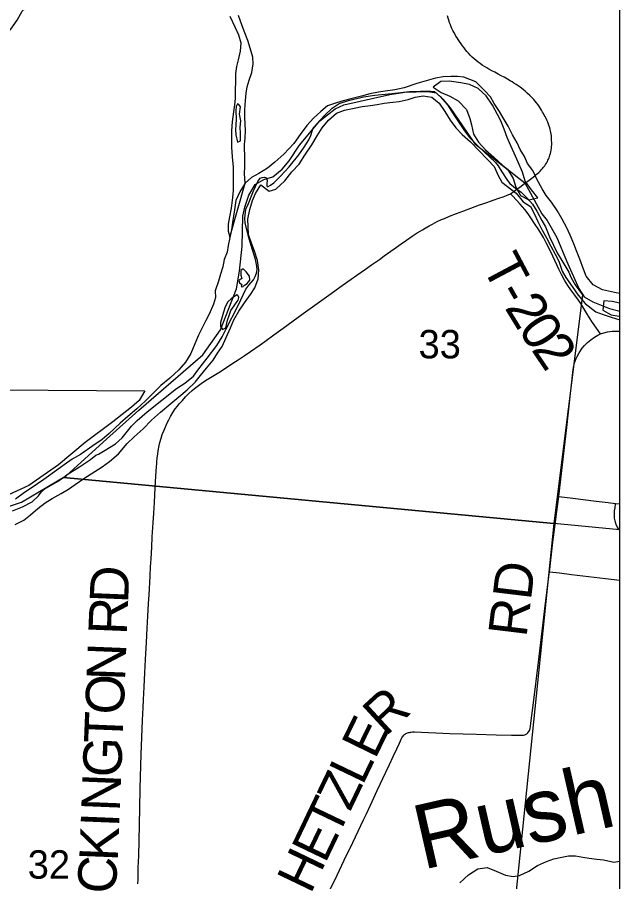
# Model space of a CAD drawing. Extents: x -87 to 2145, y -2128 to 440.
# Drawn here: x -41.124 to -40.237, y -693.821 to -692.549 of the extents above; entities that cross this region are included whole.
import ezdxf

# ---------------------------------------------------------------- set-up
doc = ezdxf.new("R2010")
doc.units = 0
for name, color, linetype in [('GM_X_County_Road', 7, 'Continuous'), ('GM_X_County_Road_Text', 7, 'Continuous'), ('GM_X_Major_River', 7, 'Continuous'), ('GM_X_Minor_River', 7, 'Continuous'), ('GM_X_Minor_River_Text', 7, 'Continuous'), ('GM_X_Section', 7, 'Continuous'), ('GM_X_Section_Text', 7, 'Continuous'), ('GM_X_Township_Road', 7, 'Continuous'), ('GM_X_Township_Road_Text', 7, 'Continuous'), ('GM_X_Township_Text', 7, 'Continuous'), ('SH_Cut_Line', 7, 'Continuous'), ('SN_P_Text', 7, 'Continuous')]:
    doc.layers.add(name, color=color, linetype=linetype)

msp = doc.modelspace()

# ---------------------------------------------------------------- linework, layer by layer
at = {"layer": 'GM_X_County_Road'}
for points in [[(-40.3761, -692.793), (-40.372, -692.7899), (-40.364, -692.7838), (-40.3612, -692.7816), (-40.3593, -692.7802), (-40.3577, -692.7788), (-40.3556, -692.7769), (-40.3538, -692.7751), (-40.352, -692.7732), (-40.3501, -692.7711), (-40.3486, -692.7693), (-40.347, -692.7673), (-40.3457, -692.7655), (-40.3445, -692.7635), (-40.3437, -692.7621), (-40.343, -692.7608), (-40.3422, -692.759), (-40.3413, -692.7573), (-40.3405, -692.7554), (-40.3398, -692.7534), (-40.3392, -692.7514), (-40.3385, -692.7491), (-40.338, -692.7467), (-40.3376, -692.7443), (-40.3372, -692.7415), (-40.3369, -692.7387), (-40.3367, -692.7362), (-40.3367, -692.7331), (-40.3368, -692.73), (-40.3369, -692.7279), (-40.3371, -692.7253), (-40.3372, -692.7232), (-40.3375, -692.7208), (-40.3379, -692.7183), (-40.3384, -692.716), (-40.3389, -692.7138), (-40.3395, -692.7114), (-40.3404, -692.7088), (-40.3413, -692.706), (-40.3426, -692.703), (-40.3437, -692.7003), (-40.345, -692.6977), (-40.3464, -692.6948), (-40.3477, -692.6926), (-40.3488, -692.6905), (-40.35, -692.6883), (-40.3515, -692.6854), (-40.353, -692.6831), (-40.3548, -692.6803), (-40.3568, -692.6775), (-40.3589, -692.6747), (-40.3608, -692.6723), (-40.363, -692.6697), (-40.3658, -692.6669), (-40.3687, -692.6639), (-40.3728, -692.6601), (-40.3756, -692.6576), (-40.3784, -692.6552), (-40.3811, -692.6531), (-40.3833, -692.6513), (-40.3859, -692.6495), (-40.3889, -692.6475), (-40.3922, -692.6454), (-40.3949, -692.6437), (-40.3978, -692.642), (-40.4019, -692.6397), (-40.4067, -692.637), (-40.4109, -692.6348), (-40.4156, -692.6323), (-40.4203, -692.6296), (-40.4248, -692.6273), (-40.4292, -692.6248), (-40.4324, -692.6231), (-40.4356, -692.6212), (-40.4392, -692.6189), (-40.4422, -692.6167), (-40.4447, -692.6148), (-40.4481, -692.6121), (-40.4506, -692.61), (-40.4536, -692.6073), (-40.4566, -692.6043), (-40.4594, -692.6014), (-40.4615, -692.5991), (-40.4636, -692.5966), (-40.4657, -692.5938), (-40.468, -692.5906), (-40.4701, -692.5877), (-40.4724, -692.5844), (-40.4744, -692.5815), (-40.476, -692.5788), (-40.4776, -692.5764), (-40.479, -692.5739), (-40.4808, -692.5706), (-40.4822, -692.5679), (-40.4835, -692.5653), (-40.4847, -692.5625), (-40.4858, -692.5599), (-40.4869, -692.5569), (-40.4878, -692.5542), (-40.4891, -692.5498), (-40.4901, -692.5465)], [(-40.3975, -692.8083), (-40.3866, -692.8008), (-40.3815, -692.797), (-40.3761, -692.793)], [(-40.9458, -693.8241), (-40.9456, -693.817), (-40.9454, -693.8089), (-40.9453, -693.8007), (-40.9448, -693.7831), (-40.9442, -693.7606), (-40.9429, -693.7126), (-40.9424, -693.684), (-40.9412, -693.633), (-40.9394, -693.5839), (-40.9389, -693.574), (-40.9384, -693.5648), (-40.9377, -693.5528), (-40.9372, -693.5437), (-40.9367, -693.534), (-40.9356, -693.5134), (-40.9345, -693.4941), (-40.9332, -693.4689), (-40.9321, -693.4476), (-40.9311, -693.4302), (-40.9302, -693.4116), (-40.9295, -693.3986), (-40.928, -693.371), (-40.9273, -693.3573), (-40.9266, -693.3458), (-40.9256, -693.3287), (-40.9247, -693.3132), (-40.9235, -693.2929), (-40.9227, -693.2786), (-40.9217, -693.2626), (-40.9204, -693.2409), (-40.9193, -693.2243), (-40.9185, -693.2096), (-40.9182, -693.2058), (-40.9179, -693.2023), (-40.9174, -693.1978), (-40.9166, -693.1913), (-40.916, -693.1867), (-40.9146, -693.179), (-40.9135, -693.1743), (-40.9118, -693.1681), (-40.91, -693.1628), (-40.9079, -693.1574), (-40.905, -693.1503), (-40.9033, -693.1466), (-40.9005, -693.1412), (-40.8977, -693.1361), (-40.8943, -693.1303), (-40.8909, -693.1251), (-40.8877, -693.1208), (-40.8851, -693.1177), (-40.8805, -693.1126), (-40.8757, -693.1074), (-40.8708, -693.1024), (-40.866, -693.0982), (-40.8624, -693.0952), (-40.8567, -693.0907), (-40.8526, -693.0877), (-40.8463, -693.0834), (-40.8391, -693.0789), (-40.8268, -693.0713), (-40.8153, -693.0639), (-40.8061, -693.0579), (-40.7983, -693.053), (-40.7895, -693.0471), (-40.7802, -693.0407), (-40.766, -693.0309), (-40.7591, -693.0259), (-40.7458, -693.0161), (-40.7322, -693.0061), (-40.7026, -692.9846), (-40.6819, -692.9698), (-40.665, -692.9577), (-40.6452, -692.9436), (-40.632, -692.9342), (-40.6236, -692.9284), (-40.6107, -692.9193), (-40.6019, -692.913), (-40.5904, -692.905), (-40.5833, -692.8999), (-40.5685, -692.8896), (-40.5581, -692.8822), (-40.5503, -692.8767), (-40.5421, -692.871), (-40.5347, -692.866), (-40.5304, -692.8633), (-40.527, -692.8613), (-40.5228, -692.8589), (-40.5169, -692.8556), (-40.5123, -692.853), (-40.5052, -692.8494), (-40.4987, -692.8465), (-40.4945, -692.8446), (-40.487, -692.8415), (-40.477, -692.8375), (-40.4659, -692.8333), (-40.4556, -692.8295), (-40.4428, -692.8249), (-40.438, -692.8232), (-40.432, -692.8211), (-40.4268, -692.8193), (-40.4229, -692.8179), (-40.4144, -692.8151), (-40.408, -692.8128), (-40.403, -692.8108), (-40.3975, -692.8083)]]:
    msp.add_lwpolyline(points, dxfattribs=at)
at = {"layer": 'GM_X_Major_River'}
for points in [[(-40.3143, -692.8586), (-40.3213, -692.8459), (-40.3288, -692.833), (-40.337, -692.8207), (-40.3449, -692.8111), (-40.3505, -692.8012), (-40.3587, -692.787), (-40.3646, -692.7744), (-40.3721, -692.7637), (-40.3769, -692.7538), (-40.3829, -692.7431), (-40.3877, -692.7335), (-40.3944, -692.7217), (-40.4008, -692.7087), (-40.4079, -692.6968), (-40.4134, -692.6873), (-40.4213, -692.6754), (-40.4269, -692.6658), (-40.4355, -692.6562), (-40.4483, -692.6439), (-40.4661, -692.6369), (-40.4756, -692.6356), (-40.4851, -692.6359), (-40.4965, -692.6362), (-40.5079, -692.6383), (-40.5216, -692.6424), (-40.535, -692.646), (-40.5537, -692.6523), (-40.5678, -692.6556), (-40.5818, -692.6573), (-40.5917, -692.6587), (-40.6043, -692.6612), (-40.6169, -692.6649), (-40.6325, -692.6689), (-40.6436, -692.6718), (-40.6535, -692.6744), (-40.6668, -692.6792), (-40.6768, -692.6874), (-40.6872, -692.6972), (-40.6972, -692.7081), (-40.7072, -692.7213), (-40.7161, -692.7345), (-40.7311, -692.7499), (-40.7442, -692.7619), (-40.7549, -692.7706), (-40.7679, -692.7788), (-40.7786, -692.7844), (-40.7882, -692.793)], [(-40.4707, -692.645), (-40.4878, -692.6428), (-40.5, -692.6434), (-40.5111, -692.6516), (-40.4994, -692.6593), (-40.4866, -692.6648), (-40.4742, -692.6718), (-40.4622, -692.6845), (-40.4574, -692.6974), (-40.4549, -692.7069), (-40.4517, -692.7206), (-40.4442, -692.7324), (-40.4341, -692.7435), (-40.4218, -692.7547), (-40.409, -692.7662), (-40.4019, -692.7724)], [(-40.4019, -692.7724), (-40.3933, -692.7861), (-40.3893, -692.7986), (-40.3827, -692.8112), (-40.3702, -692.8171), (-40.3573, -692.8142), (-40.3662, -692.8024), (-40.3755, -692.7901), (-40.3795, -692.7768), (-40.3862, -692.762), (-40.392, -692.7486), (-40.3968, -692.738), (-40.402, -692.7258), (-40.4067, -692.7132), (-40.4115, -692.7011), (-40.4163, -692.6915), (-40.4237, -692.6778), (-40.4334, -692.6644), (-40.445, -692.6533), (-40.4579, -692.6478), (-40.4707, -692.645)], [(-41.1268, -693.2951), (-41.1141, -693.2888), (-41.1042, -693.2809), (-41.0934, -693.2715), (-41.0827, -693.2633), (-41.072, -693.257), (-41.059, -693.2495), (-41.0483, -693.2432), (-41.0383, -693.2365), (-41.0253, -693.2275), (-40.9985, -693.2104), (-40.9878, -693.2025), (-40.9747, -693.1913), (-40.9616, -693.1762), (-40.9516, -693.1661), (-40.9382, -693.1545), (-40.9259, -693.1417), (-40.9128, -693.1301), (-40.8975, -693.117), (-40.8856, -693.1072), (-40.8733, -693.0971), (-40.8618, -693.0855), (-40.8537, -693.0757), (-40.8448, -693.0651), (-40.8352, -693.0531), (-40.8286, -693.0429), (-40.8221, -693.0331), (-40.8162, -693.0199), (-40.8096, -693.0055), (-40.8045, -692.9942), (-40.7972, -692.9814), (-40.789, -692.9689), (-40.7802, -692.9569), (-40.774, -692.947), (-40.7689, -692.9338), (-40.768, -692.9205), (-40.7697, -692.9068), (-40.7741, -692.8927), (-40.7782, -692.8828), (-40.7833, -692.8683), (-40.7836, -692.8573), (-40.7839, -692.8459), (-40.781, -692.8318), (-40.7771, -692.8182), (-40.7728, -692.808), (-40.7651, -692.7955), (-40.7526, -692.8048), (-40.7427, -692.8015), (-40.7296, -692.7895), (-40.7192, -692.7763), (-40.7085, -692.765), (-40.7, -692.7514), (-40.6899, -692.7363), (-40.6822, -692.7231), (-40.6748, -692.7114), (-40.6652, -692.7001), (-40.6533, -692.69), (-40.6418, -692.6855), (-40.6277, -692.6823), (-40.6155, -692.6801), (-40.6037, -692.6783), (-40.5935, -692.6769), (-40.5832, -692.6751), (-40.5706, -692.6734), (-40.5611, -692.6724), (-40.5478, -692.6695), (-40.5379, -692.6661), (-40.5261, -692.6644), (-40.5132, -692.6664), (-40.5026, -692.6753), (-40.494, -692.6875), (-40.4862, -692.7002), (-40.4779, -692.7113), (-40.4685, -692.7213), (-40.4561, -692.732), (-40.431, -692.7578), (-40.4212, -692.7685), (-40.4157, -692.7813), (-40.4099, -692.7911), (-40.3891, -692.8077), (-40.3786, -692.8201), (-40.3679, -692.8272), (-40.3627, -692.8375), (-40.3571, -692.8494), (-40.3508, -692.862), (-40.3441, -692.8734), (-40.3377, -692.8853), (-40.3314, -692.8975), (-40.3262, -692.9078)], [(-40.7882, -692.793), (-40.796, -692.8058), (-40.8018, -692.8183), (-40.8038, -692.832), (-40.8051, -692.8415), (-40.8067, -692.8509), (-40.808, -692.8616), (-40.8105, -692.8726)], [(-40.2365, -692.9551), (-40.2443, -692.9535), (-40.2621, -692.9499), (-40.2757, -692.9425), (-40.2858, -692.9295), (-40.2899, -692.9192), (-40.2954, -692.9047), (-40.3002, -692.8925), (-40.3043, -692.8822), (-40.3094, -692.8692), (-40.3143, -692.8586)], [(-40.8105, -692.8726), (-40.8132, -692.8847), (-40.8144, -692.8942), (-40.8187, -692.9051), (-40.8211, -692.9161), (-40.8243, -692.9267), (-40.8274, -692.937), (-40.8322, -692.9513), (-40.8315, -692.9612), (-40.8347, -692.9707), (-40.8409, -692.9854), (-40.846, -692.9949), (-40.8514, -693.0058), (-40.8565, -693.0164), (-40.8619, -693.0293), (-40.8682, -693.0436), (-40.8759, -693.0561), (-40.8855, -693.0674), (-40.899, -693.0797), (-40.912, -693.0906), (-40.9239, -693.1022), (-40.9347, -693.1131), (-40.9474, -693.1248), (-40.9608, -693.136), (-40.9719, -693.1461), (-40.9881, -693.1615), (-40.9984, -693.1701), (-41.0122, -693.1795), (-41.0306, -693.1922), (-41.0425, -693.1992), (-41.0543, -693.2075), (-41.0654, -693.2153), (-41.0842, -693.2288), (-41.103, -693.2418), (-41.1129, -693.2482), (-41.1263, -693.2579)], [(-40.3262, -692.9078), (-40.3211, -692.9223), (-40.3159, -692.9318), (-40.3065, -692.9449), (-40.2975, -692.9575), (-40.2874, -692.9697), (-40.2716, -692.9824), (-40.261, -692.986), (-40.2489, -692.9899), (-40.2365, -692.9941)], [(-40.7866, -692.9233), (-40.7908, -692.9191), (-40.7942, -692.9214), (-40.7943, -692.9282), (-40.7929, -692.9331)], [(-40.7929, -692.9331), (-40.7971, -692.9361), (-40.7964, -692.9395), (-40.793, -692.9418), (-40.7938, -692.9448), (-40.7915, -692.9456), (-40.7888, -692.943), (-40.785, -692.9404), (-40.7811, -692.9355), (-40.7818, -692.9295), (-40.7866, -692.9233)], [(-40.8003, -692.9574), (-40.8084, -692.963), (-40.8134, -692.9674), (-40.8173, -692.9746), (-40.8197, -692.9825), (-40.8217, -692.9893), (-40.8241, -692.9979), (-40.8241, -693.004), (-40.8212, -693.0082), (-40.8166, -693.0056), (-40.8141, -692.9943), (-40.8114, -692.9875)], [(-40.8114, -692.9875), (-40.809, -692.9804), (-40.8043, -692.9732), (-40.8012, -692.9691), (-40.7985, -692.965), (-40.7973, -692.9612), (-40.7988, -692.9578), (-40.8003, -692.9574)], [(-40.2365, -692.9694), (-40.2475, -692.9671), (-40.26, -692.9662), (-40.2613, -692.9798), (-40.2489, -692.9868), (-40.2371, -692.9888), (-40.2365, -692.989)]]:
    msp.add_lwpolyline(points, dxfattribs=at)
at = {"layer": 'GM_X_Minor_River'}
msp.add_line((-40.8104, -692.8722), (-40.7882, -692.793), dxfattribs=at)
for points in [[(-41.2385, -692.6479), (-41.2323, -692.6412), (-41.2231, -692.6295), (-41.2108, -692.6217), (-41.1994, -692.6169), (-41.1879, -692.6094), (-41.1752, -692.5993), (-41.1656, -692.591), (-41.1526, -692.5824), (-41.1427, -692.5772), (-41.1331, -692.5663), (-41.1238, -692.5527), (-41.1164, -692.5395), (-41.1038, -692.5286), (-41.0949, -692.5188), (-41.091, -692.5093), (-41.081, -692.4965), (-41.0725, -692.4833), (-41.0609, -692.4724), (-41.048, -692.4699), (-41.0385, -692.4696), (-41.0255, -692.4667), (-41.0111, -692.4669)], [(-40.8105, -692.5468), (-40.8031, -692.5628), (-40.7979, -692.5743), (-40.7943, -692.5865), (-40.7952, -692.5987), (-40.7983, -692.6115), (-40.8007, -692.621), (-40.8024, -692.6313), (-40.8021, -692.6415), (-40.8027, -692.6571), (-40.8028, -692.6681), (-40.8036, -692.6776), (-40.8053, -692.6879), (-40.8073, -692.7023), (-40.8082, -692.716), (-40.808, -692.7274), (-40.8081, -692.7399), (-40.8072, -692.754), (-40.8058, -692.7692), (-40.8055, -692.7791), (-40.8058, -692.8034), (-40.8067, -692.8137), (-40.8088, -692.8296), (-40.8112, -692.8425), (-40.8132, -692.8531), (-40.8129, -692.8634), (-40.8104, -692.8722)], [(-40.7882, -692.793), (-40.7888, -692.7785), (-40.7883, -692.7687), (-40.7886, -692.7576), (-40.7891, -692.7364), (-40.7882, -692.7261), (-40.7877, -692.7155), (-40.788, -692.706), (-40.7886, -692.6957), (-40.7885, -692.685), (-40.7876, -692.671), (-40.7867, -692.6603), (-40.7851, -692.6509), (-40.782, -692.6414), (-40.7784, -692.63), (-40.776, -692.6171), (-40.7766, -692.6072), (-40.7807, -692.5943), (-40.784, -692.5828), (-40.7884, -692.5713), (-40.7925, -692.561), (-40.798, -692.5461)], [(-40.7991, -692.676), (-40.8011, -692.6798), (-40.8019, -692.6858), (-40.8014, -692.6991), (-40.802, -692.7142), (-40.8018, -692.7218), (-40.7993, -692.7324), (-40.7951, -692.7306), (-40.7949, -692.7193), (-40.7955, -692.7105)], [(-40.7955, -692.7105), (-40.7946, -692.7011), (-40.7963, -692.6912), (-40.795, -692.6806), (-40.7972, -692.6772), (-40.7991, -692.676)], [(-40.4718, -693.8224), (-40.4591, -693.8108), (-40.4453, -693.8019), (-40.4316, -693.8002), (-40.4184, -693.8053), (-40.4048, -693.8111), (-40.3934, -693.8132), (-40.3839, -693.8118), (-40.3702, -693.8055), (-40.3575, -693.797), (-40.3441, -693.7911), (-40.3334, -693.7871), (-40.3216, -693.7846), (-40.3121, -693.7828), (-40.3018, -693.783), (-40.2908, -693.7846), (-40.2814, -693.7862), (-40.27, -693.7879), (-40.2605, -693.7887), (-40.2454, -693.792), (-40.2365, -693.7907)]]:
    msp.add_lwpolyline(points, dxfattribs=at)
at = {"layer": 'GM_X_Section'}
msp.add_lwpolyline([(-40.2914, -692.9572), (-40.3337, -693.2938), (-41.0555, -693.2258), (-41.0501, -693.2217), (-41.0317, -693.2103), (-41.0156, -693.1993), (-41.0079, -693.193), (-41.0037, -693.1919), (-40.9941, -693.186), (-40.9788, -693.1765), (-40.9692, -693.1676), (-40.9634, -693.1605), (-40.9556, -693.1504), (-40.9471, -693.1422), (-40.9325, -693.1296), (-40.889, -693.0952), (-40.8768, -693.0871), (-40.8641, -693.0767), (-40.8575, -693.0682), (-40.8439, -693.0502), (-40.8299, -693.0315), (-40.8221, -693.0188), (-40.8166, -693.0083), (-40.7985, -692.9731), (-40.7871, -692.9486), (-40.7828, -692.943), (-40.7758, -692.9352), (-40.7731, -692.93), (-40.7711, -692.9255), (-40.7702, -692.9202), (-40.7709, -692.9152), (-40.773, -692.905), (-40.7794, -692.8844), (-40.7833, -692.8714), (-40.7879, -692.8513), (-40.7885, -692.8445), (-40.7871, -692.8312), (-40.7832, -692.8226), (-40.7756, -692.8042), (-40.7693, -692.7903), (-40.7658, -692.7854), (-40.7628, -692.7843), (-40.7594, -692.784), (-40.7567, -692.7848), (-40.7556, -692.7883), (-40.7561, -692.7939), (-40.7562, -692.7966), (-40.7554, -692.7977), (-40.7539, -692.7978), (-40.7509, -692.7959), (-40.7459, -692.7922), (-40.7362, -692.7826), (-40.7231, -692.7688), (-40.7091, -692.7509), (-40.7013, -692.74), (-40.6943, -692.7288), (-40.6912, -692.7228), (-40.6891, -692.7149), (-40.6872, -692.7108), (-40.6806, -692.7037), (-40.6713, -692.6933), (-40.6597, -692.6825), (-40.6498, -692.6755), (-40.636, -692.6712), (-40.6136, -692.6655), (-40.5973, -692.6632), (-40.5722, -692.6606), (-40.546, -692.6577), (-40.5297, -692.6573), (-40.5146, -692.6572), (-40.5093, -692.658), (-40.5011, -692.6654), (-40.4903, -692.6773), (-40.4815, -692.6907), (-40.4649, -692.716), (-40.4575, -692.7257), (-40.4449, -692.7384), (-40.4192, -692.7624), (-40.4155, -692.7674), (-40.41, -692.7762), (-40.4019, -692.7888), (-40.3982, -692.7934), (-40.39, -692.8), (-40.3818, -692.8062), (-40.3728, -692.8147), (-40.3647, -692.8236), (-40.3584, -692.8339), (-40.3511, -692.8477), (-40.346, -692.8573), (-40.3398, -692.8718), (-40.3285, -692.8955), (-40.3204, -692.9093), (-40.3116, -692.9238), (-40.3087, -692.9311), (-40.3021, -692.9422)], close=True, dxfattribs=at)
for points in [[(-41.7894, -693.0926), (-40.9357, -693.0985), (-40.944, -693.1128), (-40.9553, -693.1227), (-40.983, -693.144), (-41.0235, -693.1746), (-41.0626, -693.2072), (-41.1066, -693.2378), (-41.1364, -693.2513)], [(-41.1306, -693.2752), (-41.1158, -693.2694), (-41.1016, -693.2617), (-41.0924, -693.2531), (-41.0869, -693.2457), (-41.0838, -693.2431), (-41.0643, -693.2321), (-41.0555, -693.2258), (-40.3337, -693.2938), (-40.4394, -694.3274)]]:
    msp.add_lwpolyline(points, dxfattribs=at)
at = {"layer": 'GM_X_Township_Road'}
msp.add_line((-40.2429, -693.2641), (-40.2365, -693.2647), dxfattribs=at)
for points in [[(-40.2649, -693.0147), (-40.2764, -692.9977), (-40.281, -692.9908), (-40.2862, -692.9824), (-40.2907, -692.9748), (-40.294, -692.9697), (-40.2972, -692.9652), (-40.3027, -692.9578), (-40.3084, -692.9497), (-40.3129, -692.9432), (-40.3177, -692.9355), (-40.322, -692.9271), (-40.3261, -692.9192), (-40.3351, -692.9003), (-40.3411, -692.8878), (-40.3446, -692.8805), (-40.3486, -692.8728), (-40.3555, -692.8616), (-40.3618, -692.8521), (-40.3672, -692.8436), (-40.3713, -692.8378), (-40.3763, -692.8315), (-40.3832, -692.8237), (-40.3889, -692.8171), (-40.394, -692.812), (-40.3975, -692.8083)], [(-40.2649, -693.0147), (-40.2598, -693.013), (-40.2545, -693.0118), (-40.2509, -693.0112), (-40.2475, -693.0107), (-40.2447, -693.0106), (-40.2417, -693.0104), (-40.2369, -693.0105), (-40.2365, -693.0105)], [(-40.3264, -693.2541), (-40.3207, -693.2072), (-40.3142, -693.1524), (-40.3118, -693.1301), (-40.309, -693.1022), (-40.3077, -693.0894), (-40.3057, -693.0716), (-40.3046, -693.0639), (-40.303, -693.0572), (-40.3006, -693.0511), (-40.299, -693.0478), (-40.2962, -693.0424), (-40.2917, -693.0358), (-40.2882, -693.0316), (-40.2838, -693.0274), (-40.2789, -693.0234), (-40.2735, -693.0195), (-40.2687, -693.0167), (-40.2649, -693.0147)], [(-40.34, -693.3648), (-40.3395, -693.3612), (-40.338, -693.3479), (-40.3351, -693.3212), (-40.3332, -693.3065), (-40.3293, -693.2759), (-40.3264, -693.2541)], [(-40.3264, -693.2541), (-40.3055, -693.2566), (-40.2714, -693.2607), (-40.2536, -693.2629), (-40.2429, -693.2641)], [(-40.2429, -693.2641), (-40.243, -693.2648), (-40.2439, -693.2707), (-40.2446, -693.2753), (-40.2448, -693.279), (-40.2448, -693.2822), (-40.2445, -693.286), (-40.2438, -693.2899), (-40.2423, -693.2946), (-40.2402, -693.2991), (-40.2386, -693.3017), (-40.2365, -693.3042)], [(-40.6632, -693.833), (-40.6562, -693.8185), (-40.6422, -693.7892), (-40.6297, -693.7631), (-40.6216, -693.7464), (-40.6138, -693.73), (-40.61, -693.722), (-40.6034, -693.7083), (-40.5934, -693.6868), (-40.5808, -693.6599), (-40.5755, -693.6485), (-40.5702, -693.6369), (-40.5648, -693.6252), (-40.5608, -693.6169), (-40.5593, -693.6136), (-40.5581, -693.6113), (-40.5571, -693.6094), (-40.5562, -693.6079), (-40.5552, -693.6065), (-40.5543, -693.6053), (-40.5534, -693.6045), (-40.5523, -693.6036), (-40.5513, -693.603), (-40.5501, -693.6024), (-40.549, -693.602), (-40.5474, -693.6015), (-40.5459, -693.6011), (-40.5448, -693.6009), (-40.5436, -693.6007), (-40.5414, -693.6006), (-40.5386, -693.6006), (-40.4866, -693.6026), (-40.4476, -693.604), (-40.4185, -693.6049), (-40.3959, -693.6053), (-40.3828, -693.6055), (-40.3804, -693.6054), (-40.3783, -693.6052), (-40.3763, -693.6047), (-40.3745, -693.6038), (-40.3733, -693.6031), (-40.3717, -693.6018), (-40.3702, -693.6), (-40.3693, -693.5983), (-40.3687, -693.5969), (-40.3682, -693.5953), (-40.3677, -693.5927), (-40.3672, -693.5878), (-40.3634, -693.5575), (-40.3562, -693.4976), (-40.3473, -693.4234), (-40.3413, -693.3755), (-40.34, -693.3648)], [(-40.34, -693.3648), (-40.3254, -693.3665), (-40.3075, -693.3686), (-40.2576, -693.3746), (-40.2365, -693.3771)]]:
    msp.add_lwpolyline(points, dxfattribs=at)
at = {"layer": 'GM_X_Township_Text'}
msp.add_lwpolyline([(-41.2579, -693.3085), (-41.1173, -693.2623), (-41.0513, -693.2231), (-40.992, -693.1698), (-40.9444, -693.127), (-40.8503, -693.0457), (-40.8241, -693.0086), (-40.801, -692.9484), (-40.7961, -692.9223), (-40.7923, -692.8855), (-40.7914, -692.8414), (-40.7886, -692.8281), (-40.7824, -692.8106), (-40.7731, -692.7948), (-40.7604, -692.7874), (-40.7471, -692.7833), (-40.7337, -692.7721), (-40.7233, -692.7597), (-40.7078, -692.7367), (-40.6781, -692.7012), (-40.6555, -692.6833), (-40.6429, -692.6777), (-40.5751, -692.6625), (-40.553, -692.6589), (-40.5192, -692.6578), (-40.5067, -692.6598), (-40.4969, -692.669), (-40.4864, -692.6821), (-40.4498, -692.735), (-40.3763, -692.7924), (-40.3513, -692.8378), (-40.3434, -692.8478), (-40.3293, -692.8726), (-40.3149, -692.9073), (-40.2967, -692.9478), (-40.2888, -692.96), (-40.276, -692.9677), (-40.2514, -692.9775), (-40.2365, -692.981), (-40.2365, -692.0607)], dxfattribs=at)
at = {"layer": 'SH_Cut_Line'}
msp.add_lwpolyline([(-40.2365, -697.4226), (-40.2365, -692.0607)], dxfattribs=at)
at = {"layer": 'SN_P_Text'}
msp.add_lwpolyline([(-40.2365, -694.3452), (-40.2365, -693.303), (-40.3337, -693.2938), (-40.4394, -694.3274)], close=True, dxfattribs=at)

# ---------------------------------------------------------------- texts
at = {"layer": 'GM_X_County_Road_Text'}
for s, rotation, p in [('D', 87.6206, (-40.9604, -693.4117)), ('R', 87.7005, (-40.9623, -693.4583)), ('N', 87.7013, (-40.965, -693.5257)), ('O', 87.7013, (-40.967, -693.5757)), ('T', 87.6981, (-40.9687, -693.6182)), ('G', 87.7008, (-40.9707, -693.6681)), ('N', 87.6994, (-40.9727, -693.7181)), ('I', 87.6966, (-40.9736, -693.7414)), ('K', 87.7256, (-40.9756, -693.7914)), ('C', 85.6868, (-40.9793, -693.8401))]:
    msp.add_text(s, height=0.0568, rotation=rotation, dxfattribs=at).set_placement(p)
at = {"layer": 'GM_X_Minor_River_Text'}
msp.add_text('Rush', height=0.0947, rotation=12.8552, dxfattribs=at).set_placement((-40.5269, -693.8036))
at = {"layer": 'GM_X_Section_Text'}
for s, p in [('33', (-40.5327, -693.0507)), ('32', (-41.1081, -693.8165))]:
    msp.add_text(s, height=0.04186, rotation=0, dxfattribs=at).set_placement(p)
at = {"layer": 'GM_X_Township_Road_Text'}
for s, height, rotation, p in [('T', 0.0568, 297.9394, (-40.44, -692.915)), ('-', 0.0568, 299.6062, (-40.4192, -692.9541)), ('2', 0.0568, 301.5111, (-40.4067, -692.9761)), ('0', 0.0568, 303.392, (-40.3873, -693.0077)), ('2', 0.0568, 304.1222, (-40.3676, -693.0376)), ('RD', 0.05682, 83.1184, (-40.3739, -693.4622)), ('R', 0.0568, 42.6867, (-40.5815, -693.6083)), ('E', 0.0568, 64.0137, (-40.5968, -693.642)), ('L', 0.0568, 64.3741, (-40.6151, -693.6803)), ('Z', 0.0568, 64.3843, (-40.6335, -693.7186)), ('T', 0.0568, 64.3807, (-40.6519, -693.7569)), ('E', 0.0568, 64.3799, (-40.6702, -693.7952)), ('H', 0.0568, 64.3847, (-40.6918, -693.8403))]:
    msp.add_text(s, height=height, rotation=rotation, dxfattribs=at).set_placement(p)

doc.saveas('drawing.dxf')
